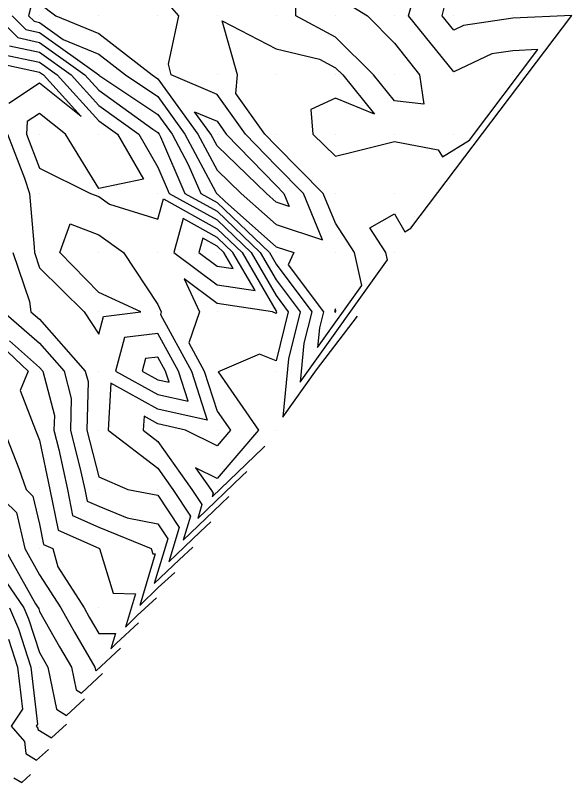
# Model space of a CAD drawing. Extents: x 2188792 to 2191981, y 386090 to 389710.
# Drawn here: x 2189405.9 to 2189499.9, y 386140.4 to 386270 of the extents above; entities that cross this region are included whole.
import ezdxf

# ---------------------------------------------------------------- set-up
doc = ezdxf.new("R2010")
doc.units = 0
for name, color, linetype in [('DTM Contours Major', 7, 'Continuous'), ('DTM Contours Minor', 7, 'Continuous'), ('Exist DTM QL2 LIDAR Elevation Point', 7, 'Continuous')]:
    doc.layers.add(name, color=color, linetype=linetype)

msp = doc.modelspace()

# ---------------------------------------------------------------- linework, layer by layer
at = {"layer": 'DTM Contours Major'}
for points in [[(2189404.93, 386264.9), (2189410, 386263.8), (2189415.33, 386259.97), (2189420.01, 386254.82), (2189426.76, 386249.97), (2189430.01, 386244.4), (2189431.92, 386239.97), (2189440.01, 386235.48), (2189445.78, 386229.97), (2189450.01, 386222.71), (2189452.05, 386219.97), (2189450.01, 386211.69), (2189447.18, 386212.8), (2189440.47, 386209.97), (2189440.17, 386209.81), (2189447.03, 386199.97), (2189440.01, 386191.82), (2189436.35, 386193.63), (2189438.94, 386189.97), (2189439.36, 386189.32), (2189439.19, 386188.74), (2189447.79, 386197.01), (2189448.1, 386197.29)], [(2189436.22, 386253.76), (2189440.01, 386252.15), (2189441.57, 386249.97), (2189450.01, 386241.28), (2189451.3, 386239.97), (2189452.2, 386237.78), (2189450.01, 386238.5), (2189448.35, 386239.97), (2189440.01, 386248), (2189438.95, 386249.97), (2189436.22, 386253.76)], [(2189404.92, 386215.06), (2189410, 386210.59), (2189410.56, 386209.97), (2189412.51, 386202.47), (2189412.44, 386199.97), (2189413.28, 386196.69), (2189414.71, 386189.97), (2189415.59, 386185.56), (2189420.01, 386183.57), (2189428.87, 386179.97), (2189429.14, 386179.1), (2189429.57, 386179.09), (2189426.95, 386170.38), (2189430.07, 386173.38), (2189432.85, 386175.94)], [(2189401.42, 386178.55), (2189407.36, 386169.97), (2189408.15, 386168.11), (2189410, 386162.42), (2189410.89, 386160.85), (2189411.41, 386159.96), (2189412.88, 386152.83), (2189414.56, 386151.79), (2189417.6, 386154.6)]]:
    msp.add_lwpolyline(points, dxfattribs=at)
at = {"layer": 'DTM Contours Minor'}
for points in [[(2189453.34, 386269.97), (2189453.35, 386276.63), (2189460.01, 386273.32), (2189465.44, 386269.97), (2189470.01, 386265.34), (2189474.23, 386259.97), (2189474.95, 386255.04), (2189470.01, 386255.61), (2189466.47, 386259.97), (2189460.01, 386266.38), (2189453.34, 386269.97)], [(2189408.51, 386271.47), (2189408.16, 386269.97), (2189409.08, 386269.05), (2189410, 386268.85), (2189414.02, 386265.96), (2189420.01, 386263.46), (2189424.53, 386259.97), (2189430.01, 386256.31), (2189434.58, 386249.97), (2189439.81, 386240.17), (2189439.89, 386239.97), (2189440.01, 386239.91), (2189441.42, 386238.56), (2189450.01, 386230.96), (2189453, 386229.97), (2189452.05, 386227.93), (2189457.99, 386219.97), (2189457.33, 386217.29), (2189457, 386213.95), (2189464.45, 386224.42), (2189463.25, 386229.97), (2189460.01, 386234.95), (2189457.95, 386239.97), (2189450.01, 386247.98), (2189448.08, 386249.97), (2189443.16, 386256.82), (2189443.48, 386259.97), (2189440.88, 386269.1), (2189450.01, 386264.38), (2189457.34, 386262.64), (2189460.01, 386261.2), (2189461.25, 386259.97), (2189466.6, 386253.38), (2189460.01, 386256.03), (2189455.85, 386254.13), (2189456.2, 386249.97), (2189460.01, 386246.25), (2189463.01, 386246.97), (2189470.01, 386248.71), (2189477.38, 386247.34), (2189478.09, 386246.13), (2189482.67, 386248.96), (2189494.24, 386264.25), (2189490.01, 386264.06), (2189486.46, 386263.52), (2189480.01, 386260.48), (2189472.36, 386269.97), (2189474.03, 386275.96)], [(2189440.01, 386256.68), (2189432.25, 386259.97), (2189431.81, 386261.78), (2189433.56, 386269.97), (2189430.01, 386274.07)], [(2189405.4, 386269.97), (2189407.7, 386267.67), (2189410, 386267.17), (2189420, 386259.97), (2189420.01, 386259.97), (2189420.02, 386259.95), (2189430.01, 386253.28), (2189432.4, 386249.97), (2189435.12, 386244.86), (2189437.24, 386239.97), (2189440.01, 386238.43), (2189448.87, 386229.97), (2189450.01, 386228.01), (2189456.01, 386219.97), (2189454.7, 386214.66), (2189454.05, 386208.06), (2189468.81, 386228.77), (2189468.55, 386229.97), (2189465.8, 386234.18), (2189470.01, 386236.5), (2189471.76, 386233.47), (2189472.76, 386234.09), (2189499.94, 386270.03), (2189490.01, 386269.57), (2189481.67, 386268.31), (2189480.01, 386267.53), (2189478.04, 386269.97), (2189478.47, 386271.52)], [(2189410, 386272.02), (2189412.77, 386269.97), (2189420.01, 386266.95), (2189429.06, 386259.97), (2189430.01, 386259.34), (2189436.77, 386249.97), (2189440.01, 386243.9), (2189444.09, 386239.97), (2189450.01, 386234.73), (2189457.83, 386232.15), (2189454.63, 386239.97), (2189450.01, 386244.63), (2189444.82, 386249.97), (2189440.01, 386256.68)], [(2189402.64, 386269.97), (2189406.31, 386266.28), (2189410, 386265.48), (2189417.66, 386259.97), (2189420.01, 386257.39), (2189429.16, 386250.82), (2189430.01, 386250.25), (2189430.21, 386249.97), (2189430.44, 386249.54), (2189434.58, 386239.97), (2189440.01, 386236.96), (2189447.32, 386229.97), (2189450.01, 386225.36), (2189454.03, 386219.97), (2189452.07, 386212.03), (2189451.11, 386202.17), (2189456.81, 386210.18), (2189463.74, 386219.23)], [(2189403.54, 386263.51), (2189410, 386262.12), (2189412.99, 386259.97), (2189420.01, 386252.25), (2189423.17, 386249.97), (2189427.6, 386242.38), (2189420.01, 386240.82), (2189414.38, 386249.97), (2189410, 386253.47), (2189407.89, 386252.09), (2189407.8, 386249.97), (2189410, 386244.23), (2189418.62, 386239.97), (2189420.01, 386239.44), (2189421.84, 386238.14), (2189430.01, 386235.64), (2189430.94, 386239.04), (2189440.01, 386234), (2189444.23, 386229.97), (2189450.01, 386220.05), (2189450.07, 386219.97), (2189450.01, 386219.71), (2189449.35, 386219.97), (2189440.01, 386221.4), (2189434.46, 386225.52), (2189437.06, 386219.97), (2189435.25, 386214.73), (2189437.85, 386209.97), (2189440.01, 386203.21), (2189442.27, 386199.97), (2189440.01, 386197.34), (2189434.7, 386199.97), (2189430.01, 386201.02), (2189427.66, 386202.32), (2189427.52, 386199.97), (2189430.01, 386198.07), (2189435.74, 386189.97), (2189437.44, 386187.4), (2189436.74, 386185.07), (2189444.24, 386192.28), (2189445.05, 386193.02)], [(2189402.16, 386262.13), (2189410, 386260.44), (2189410.65, 386259.97), (2189417.04, 386252.94), (2189410, 386258.57), (2189404.81, 386255.17)], [(2189404.59, 386249.97), (2189407.45, 386242.53), (2189408.31, 386239.97), (2189409.11, 386230.87), (2189409.14, 386229.97), (2189410, 386227.4), (2189417.56, 386219.97), (2189420.01, 386216.21), (2189420.79, 386219.18), (2189427.15, 386219.97), (2189420.01, 386223.22), (2189413.41, 386229.97), (2189415.17, 386234.81), (2189420.01, 386232.95), (2189424.21, 386229.97), (2189430.01, 386221.19), (2189430.58, 386219.97), (2189430.43, 386219.54), (2189435.66, 386209.97), (2189438.32, 386201.65), (2189430.01, 386203.51), (2189422.06, 386207.91), (2189421.61, 386199.97), (2189430.01, 386193.56), (2189432.55, 386189.97), (2189435.52, 386185.48), (2189434.29, 386181.4), (2189440.7, 386187.55), (2189442, 386188.75)], [(2189440.01, 386232.53), (2189434.26, 386235.72), (2189432.69, 386229.97), (2189440.01, 386224.54), (2189446.42, 386223.56), (2189442.68, 386229.97), (2189440.01, 386232.53)], [(2189440.01, 386231.05), (2189437.58, 386232.4), (2189436.92, 386229.97), (2189440.01, 386227.68), (2189442.71, 386227.26), (2189441.14, 386229.97), (2189440.01, 386231.05)], [(2189405.5, 386229.97), (2189408.28, 386221.69), (2189408.55, 386219.97), (2189410, 386218.7), (2189417.74, 386209.97), (2189418.2, 386208.17), (2189417.98, 386199.97), (2189420.01, 386192.1), (2189424.92, 386189.97), (2189430.01, 386188.98), (2189433.6, 386183.56), (2189431.85, 386177.73), (2189437.15, 386182.83), (2189438.95, 386184.48)], [(2189460.01, 386220.5), (2189459.84, 386220.14), (2189459.97, 386219.97), (2189459.95, 386219.91), (2189459.95, 386219.84), (2189460.1, 386220.06), (2189460.01, 386220.5)], [(2189403.93, 386219.97), (2189410, 386214.65), (2189414.15, 386209.97), (2189415.35, 386205.32), (2189415.21, 386199.97), (2189417.01, 386192.96), (2189417.65, 386189.97), (2189418.04, 386188), (2189420.01, 386187.12), (2189424.8, 386185.17), (2189430.01, 386184.16), (2189431.68, 386181.64), (2189429.4, 386174.06), (2189433.61, 386178.1), (2189435.9, 386180.21)], [(2189400, 386217.53), (2189408.08, 386209.97), (2189406.73, 386206.7), (2189409.35, 386199.97), (2189410, 386198.27), (2189411.76, 386189.97), (2189413.15, 386183.11), (2189420.01, 386180.02), (2189420.13, 386179.97), (2189422.46, 386172.42), (2189426.2, 386172.35), (2189424.51, 386166.71), (2189426.52, 386168.65), (2189429.8, 386171.67)], [(2189433.48, 386209.97), (2189430.01, 386216.33), (2189424.35, 386215.62), (2189422.85, 386209.97), (2189430.01, 386206.01), (2189435.11, 386204.86), (2189433.48, 386209.97)], [(2189431.29, 386209.97), (2189430.01, 386212.33), (2189427.91, 386212.07), (2189427.35, 386209.97), (2189430.01, 386208.5), (2189431.9, 386208.08), (2189431.29, 386209.97)], [(2189403.97, 386199.97), (2189406.48, 386193.49), (2189407.73, 386189.97), (2189408.88, 386188.85), (2189410, 386184.1), (2189410.7, 386180.66), (2189412.24, 386179.97), (2189413.1, 386176.88), (2189417.52, 386169.97), (2189418.42, 386168.38), (2189420.01, 386165.66), (2189422.83, 386165.61), (2189422.06, 386163.04), (2189422.98, 386163.93), (2189426.75, 386167.41)], [(2189402.05, 386189.97), (2189406.09, 386186.05), (2189407.53, 386179.97), (2189410, 386175.57), (2189413.59, 386169.97), (2189415.91, 386165.87), (2189419.36, 386159.96), (2189419.47, 386159.43), (2189419.6, 386159.35), (2189423.7, 386163.14)], [(2189404.08, 386179.97), (2189409.33, 386170.64), (2189409.8, 386169.97), (2189409.86, 386169.82), (2189410, 386169.37), (2189413.4, 386163.36), (2189415.39, 386159.96), (2189416.17, 386156.13), (2189417.08, 386155.57), (2189420.65, 386158.87)], [(2189404.92, 386169.97), (2189406.44, 386166.4), (2189408.54, 386159.96), (2189409.67, 386150.3), (2189409.45, 386149.96), (2189409.71, 386149.67), (2189409.74, 386149.43), (2189412.03, 386148.01), (2189414.55, 386150.33)], [(2189404.74, 386164.7), (2189406.28, 386159.96), (2189407.11, 386152.86), (2189405.19, 386149.96), (2189407.44, 386147.4), (2189407.7, 386145.35), (2189409.51, 386144.22), (2189411.5, 386146.06)], [(2189405.66, 386141.27), (2189406.99, 386140.44), (2189408.45, 386141.79)]]:
    msp.add_lwpolyline(points, dxfattribs=at)
at = {"layer": 'Exist DTM QL2 LIDAR Elevation Point'}
for p, q in [((2189410, 386269.97), (2189410, 386269.97)), ((2189420.01, 386269.97), (2189420.01, 386269.97)), ((2189430.01, 386269.97), (2189430.01, 386269.97)), ((2189440.01, 386269.97), (2189440.01, 386269.97)), ((2189450.01, 386269.97), (2189450.01, 386269.97)), ((2189460.01, 386269.97), (2189460.01, 386269.97)), ((2189470.01, 386269.97), (2189470.01, 386269.97)), ((2189480.01, 386269.97), (2189480.01, 386269.97)), ((2189490.01, 386269.97), (2189490.01, 386269.97)), ((2189410, 386259.97), (2189410, 386259.97)), ((2189420.01, 386259.97), (2189420.01, 386259.97)), ((2189430.01, 386259.97), (2189430.01, 386259.97)), ((2189440.01, 386259.97), (2189440.01, 386259.97)), ((2189450.01, 386259.97), (2189450.01, 386259.97)), ((2189460.01, 386259.97), (2189460.01, 386259.97)), ((2189470.01, 386259.97), (2189470.01, 386259.97)), ((2189480.01, 386259.97), (2189480.01, 386259.97)), ((2189490.01, 386259.97), (2189490.01, 386259.97)), ((2189410, 386249.97), (2189410, 386249.97)), ((2189420.01, 386249.97), (2189420.01, 386249.97)), ((2189430.01, 386249.97), (2189430.01, 386249.97)), ((2189440.01, 386249.97), (2189440.01, 386249.97)), ((2189450.01, 386249.97), (2189450.01, 386249.97)), ((2189460.01, 386249.97), (2189460.01, 386249.97)), ((2189470.01, 386249.97), (2189470.01, 386249.97)), ((2189480.01, 386249.97), (2189480.01, 386249.97)), ((2189410, 386239.97), (2189410, 386239.97)), ((2189420.01, 386239.97), (2189420.01, 386239.97)), ((2189430.01, 386239.97), (2189430.01, 386239.97)), ((2189440.01, 386239.97), (2189440.01, 386239.97)), ((2189450.01, 386239.97), (2189450.01, 386239.97)), ((2189460.01, 386239.97), (2189460.01, 386239.97)), ((2189470.01, 386239.97), (2189470.01, 386239.97)), ((2189410, 386229.97), (2189410, 386229.97)), ((2189420.01, 386229.97), (2189420.01, 386229.97)), ((2189430.01, 386229.97), (2189430.01, 386229.97)), ((2189440.01, 386229.97), (2189440.01, 386229.97)), ((2189450.01, 386229.97), (2189450.01, 386229.97)), ((2189460.01, 386229.97), (2189460.01, 386229.97)), ((2189470.01, 386229.97), (2189470.01, 386229.97)), ((2189410, 386219.97), (2189410, 386219.97)), ((2189420.01, 386219.97), (2189420.01, 386219.97)), ((2189430.01, 386219.97), (2189430.01, 386219.97)), ((2189440.01, 386219.97), (2189440.01, 386219.97)), ((2189450.01, 386219.97), (2189450.01, 386219.97)), ((2189460.01, 386219.97), (2189460.01, 386219.97)), ((2189410, 386209.97), (2189410, 386209.97)), ((2189420.01, 386209.97), (2189420.01, 386209.97)), ((2189430.01, 386209.97), (2189430.01, 386209.97)), ((2189440.01, 386209.97), (2189440.01, 386209.97)), ((2189450.01, 386209.97), (2189450.01, 386209.97)), ((2189410, 386199.97), (2189410, 386199.97)), ((2189420.01, 386199.97), (2189420.01, 386199.97)), ((2189430.01, 386199.97), (2189430.01, 386199.97)), ((2189440.01, 386199.97), (2189440.01, 386199.97)), ((2189450.01, 386199.97), (2189450.01, 386199.97)), ((2189410, 386189.97), (2189410, 386189.97)), ((2189420.01, 386189.97), (2189420.01, 386189.97)), ((2189430.01, 386189.97), (2189430.01, 386189.97)), ((2189440.01, 386189.97), (2189440.01, 386189.97)), ((2189410, 386179.97), (2189410, 386179.97)), ((2189420.01, 386179.97), (2189420.01, 386179.97)), ((2189430.01, 386179.97), (2189430.01, 386179.97)), ((2189410, 386169.97), (2189410, 386169.97)), ((2189420.01, 386169.97), (2189420.01, 386169.97)), ((2189410, 386159.96), (2189410, 386159.96)), ((2189420.01, 386159.96), (2189420.01, 386159.96)), ((2189410, 386149.96), (2189410, 386149.96))]:
    msp.add_line(p, q, dxfattribs=at)

doc.saveas('drawing.dxf')
